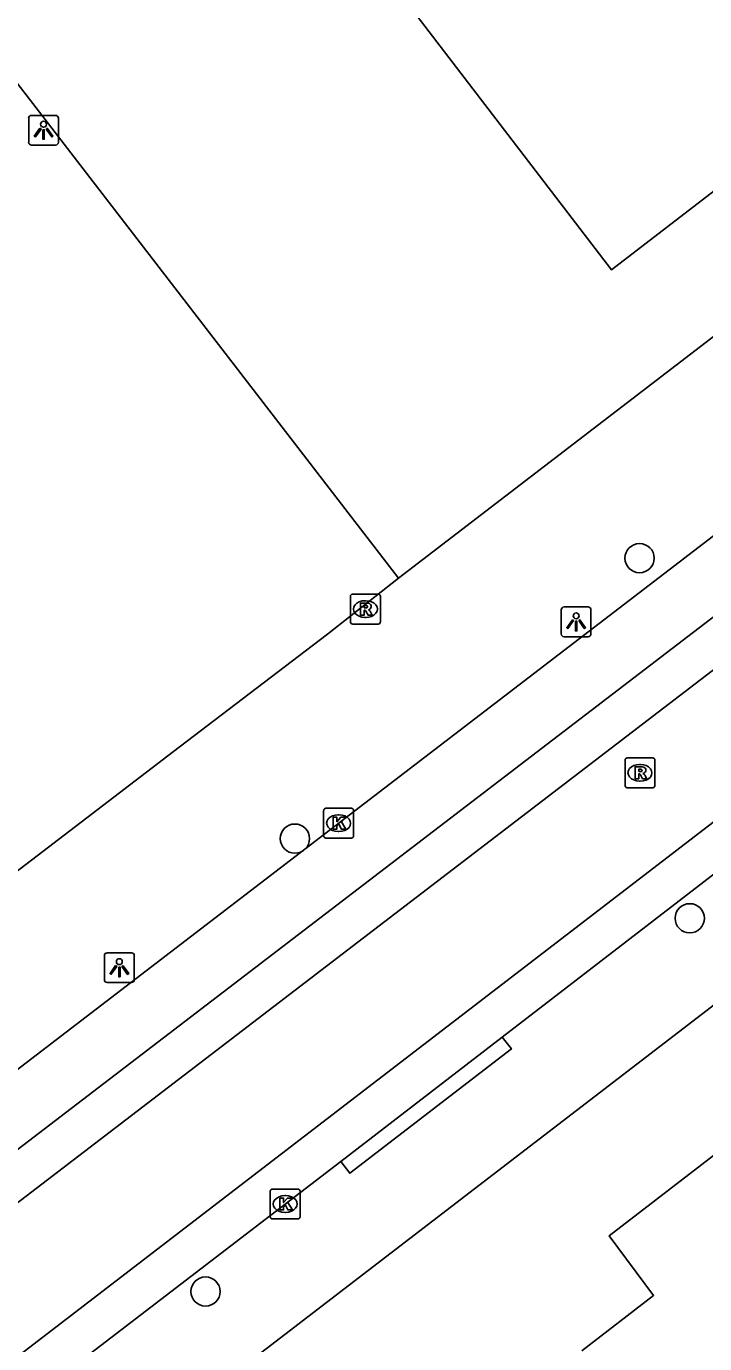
# Model space of a CAD drawing. Extents: x 159353 to 160616, y 385893 to 387321.
# Drawn here: x 160079.89 to 160102.59, y 386621.17 to 386665.26 of the extents above; entities that cross this region are included whole.
import ezdxf

# ---------------------------------------------------------------- set-up
doc = ezdxf.new("R2010")
doc.units = 0
for name, color, linetype in [('IMGEO_Boom', 7, 'Continuous'), ('IMGEO_Erf', 7, 'Continuous'), ('IMGEO_Kolk', 7, 'Continuous'), ('IMGEO_Lichtpunt', 7, 'Continuous'), ('IMGEO_Pand', 7, 'Continuous'), ('IMGEO_Rijbaan_lokaal_gesloten', 7, 'Continuous'), ('IMGEO_Rioolput', 7, 'Continuous'), ('IMGEO_Voetpad_open', 7, 'Continuous')]:
    doc.layers.add(name, color=color, linetype=linetype)

msp = doc.modelspace()

# ---------------------------------------------------------------- linework, layer by layer
at = {"layer": 'IMGEO_Boom'}
for centre in [(160100.41, 386647.458), (160088.876, 386638.07), (160102.089, 386635.403), (160085.884, 386622.911)]:
    msp.add_circle(centre, 0.489, dxfattribs=at)
at = {"layer": 'IMGEO_Erf'}
msp.add_lwpolyline([(160039.137, 386715.824), (160067.311, 386679.265), (160076.083, 386667.881), (160092.338, 386646.788)], dxfattribs=at)
at = {"layer": 'IMGEO_Kolk'}
for p, q in [((160089.837, 386638.161), (160089.837, 386639.013)), ((160089.912, 386639.087), (160090.764, 386639.087)), ((160090.325, 386638.867), (160090.35, 386638.867)), ((160090.838, 386639.013), (160090.838, 386638.161)), ((160090.348, 386638.307), (160090.323, 386638.307)), ((160090.764, 386638.087), (160089.912, 386638.087)), ((160088.05, 386625.414), (160088.05, 386626.266)), ((160088.125, 386626.34), (160088.977, 386626.34)), ((160088.538, 386626.12), (160088.563, 386626.12)), ((160089.051, 386626.266), (160089.051, 386625.414)), ((160088.561, 386625.56), (160088.536, 386625.56)), ((160088.977, 386625.34), (160088.125, 386625.34))]:
    msp.add_line(p, q, dxfattribs=at)
for points in [[(160089.837, 386638.161), (160089.837, 386639.013)], [(160089.912, 386639.087), (160090.764, 386639.087)], [(160090.158, 386638.787), (160090.281, 386638.787), (160090.281, 386638.636), (160090.411, 386638.787), (160090.575, 386638.787), (160090.429, 386638.636), (160090.582, 386638.387), (160090.43, 386638.387), (160090.345, 386638.551), (160090.281, 386638.484), (160090.281, 386638.387), (160090.158, 386638.387), (160090.158, 386638.787)], [(160090.838, 386639.013), (160090.838, 386638.161)], [(160090.764, 386638.087), (160089.912, 386638.087)], [(160088.05, 386625.414), (160088.05, 386626.266)], [(160088.125, 386626.34), (160088.977, 386626.34)], [(160088.371, 386626.04), (160088.494, 386626.04), (160088.494, 386625.889), (160088.624, 386626.04), (160088.788, 386626.04), (160088.642, 386625.889), (160088.795, 386625.64), (160088.643, 386625.64), (160088.558, 386625.804), (160088.494, 386625.737), (160088.494, 386625.64), (160088.371, 386625.64), (160088.371, 386626.04)], [(160089.051, 386626.266), (160089.051, 386625.414)], [(160088.977, 386625.34), (160088.125, 386625.34)]]:
    msp.add_lwpolyline(points, dxfattribs=at)
for centre, start, end in [((160089.914, 386639.011), 91.552, 178.448), ((160089.914, 386639.011), 91.552, 178.448), ((160090.762, 386639.011), 1.552, 88.448), ((160090.762, 386639.011), 1.552, 88.448), ((160089.914, 386638.163), 181.552, 268.448), ((160089.914, 386638.163), 181.552, 268.448), ((160090.762, 386638.163), 271.552, 358.448), ((160090.762, 386638.163), 271.552, 358.448), ((160088.127, 386626.264), 91.552, 178.448), ((160088.127, 386626.264), 91.552, 178.448), ((160088.975, 386626.264), 1.552, 88.448), ((160088.975, 386626.264), 1.552, 88.448), ((160088.127, 386625.416), 181.552, 268.448), ((160088.127, 386625.416), 181.552, 268.448), ((160088.975, 386625.416), 271.552, 358.448), ((160088.975, 386625.416), 271.552, 358.448)]:
    msp.add_arc(centre, 0.0765, start, end, dxfattribs=at)
for centre, major_axis, ratio, start_param, end_param in [((160090.324, 386638.587), (-0.387, 0.002), 0.722429, 4.712389, 7.853982), ((160090.349, 386638.587), (-0.39, 0.002), 0.717154, 1.570796, 4.712389), ((160088.537, 386625.84), (-0.387, 0.002), 0.722429, 4.712389, 7.853982), ((160088.562, 386625.84), (-0.39, 0.002), 0.717154, 1.570796, 4.712389)]:
    msp.add_ellipse(centre, major_axis=major_axis, ratio=ratio, start_param=start_param, end_param=end_param, dxfattribs=at)
at = {"layer": 'IMGEO_Lichtpunt'}
for p, q in [((160079.965, 386662.183), (160079.965, 386661.376)), ((160079.965, 386662.183), (160079.965, 386661.376)), ((160080.867, 386662.278), (160080.059, 386662.278)), ((160080.867, 386662.278), (160080.059, 386662.278)), ((160080.961, 386661.376), (160080.961, 386662.183)), ((160080.961, 386661.376), (160080.961, 386662.183)), ((160080.059, 386661.282), (160080.867, 386661.282)), ((160080.059, 386661.282), (160080.867, 386661.282)), ((160098.689, 386645.824), (160097.881, 386645.824)), ((160098.689, 386645.824), (160097.881, 386645.824)), ((160097.787, 386645.729), (160097.787, 386644.922)), ((160097.787, 386645.729), (160097.787, 386644.922)), ((160098.783, 386644.922), (160098.783, 386645.729)), ((160098.783, 386644.922), (160098.783, 386645.729)), ((160097.881, 386644.828), (160098.689, 386644.828)), ((160097.881, 386644.828), (160098.689, 386644.828)), ((160082.501, 386634.154), (160082.501, 386633.347)), ((160082.501, 386634.154), (160082.501, 386633.347)), ((160083.403, 386634.249), (160082.595, 386634.249)), ((160083.403, 386634.249), (160082.595, 386634.249)), ((160083.497, 386633.347), (160083.497, 386634.154)), ((160083.497, 386633.347), (160083.497, 386634.154)), ((160082.595, 386633.253), (160083.403, 386633.253)), ((160082.595, 386633.253), (160083.403, 386633.253))]:
    msp.add_line(p, q, dxfattribs=at)
for points in [[(160080.339, 386661.847), (160080.378, 386661.819), (160080.19, 386661.557), (160080.152, 386661.584), (160080.339, 386661.847)], [(160080.441, 386661.799), (160080.488, 386661.799), (160080.488, 386661.477), (160080.441, 386661.477), (160080.441, 386661.799)], [(160080.551, 386661.819), (160080.589, 386661.846), (160080.776, 386661.584), (160080.737, 386661.556), (160080.551, 386661.819)], [(160098.161, 386645.393), (160098.2, 386645.365), (160098.012, 386645.103), (160097.974, 386645.13), (160098.161, 386645.393)], [(160098.263, 386645.345), (160098.31, 386645.345), (160098.31, 386645.023), (160098.263, 386645.023), (160098.263, 386645.345)], [(160098.373, 386645.365), (160098.411, 386645.392), (160098.598, 386645.13), (160098.559, 386645.102), (160098.373, 386645.365)], [(160082.875, 386633.818), (160082.914, 386633.79), (160082.726, 386633.528), (160082.688, 386633.555), (160082.875, 386633.818)], [(160082.977, 386633.77), (160083.024, 386633.77), (160083.024, 386633.448), (160082.977, 386633.448), (160082.977, 386633.77)], [(160083.087, 386633.79), (160083.125, 386633.817), (160083.312, 386633.555), (160083.273, 386633.527), (160083.087, 386633.79)]]:
    msp.add_lwpolyline(points, dxfattribs=at)
for centre in [(160080.464, 386661.981), (160098.286, 386645.527), (160083, 386633.952)]:
    msp.add_circle(centre, 0.0994, dxfattribs=at)
for centre, start, end in [((160080.059, 386662.183), 90, 180), ((160080.059, 386662.183), 90, 180), ((160080.867, 386662.183), 0, 90), ((160080.867, 386662.183), 0, 90), ((160080.059, 386661.376), 180, 270), ((160080.059, 386661.376), 180, 270), ((160080.867, 386661.376), 270, 0), ((160080.867, 386661.376), 270, 360), ((160097.881, 386645.729), 90, 180), ((160097.881, 386645.729), 90, 180), ((160098.689, 386645.729), 0, 90), ((160098.689, 386645.729), 0, 90), ((160097.881, 386644.922), 180, 270), ((160097.881, 386644.922), 180, 270), ((160098.689, 386644.922), 270, 0), ((160098.689, 386644.922), 270, 360), ((160082.595, 386634.154), 90, 180), ((160082.595, 386634.154), 90, 180), ((160083.403, 386634.154), 0, 90), ((160083.403, 386634.154), 0, 90), ((160082.595, 386633.347), 180, 270), ((160082.595, 386633.347), 180, 270), ((160083.403, 386633.347), 270, 0), ((160083.403, 386633.347), 270, 360)]:
    msp.add_arc(centre, 0.0946, start, end, dxfattribs=at)
at = {"layer": 'IMGEO_Pand'}
for points in [[(160096.957, 386679.706), (160108.81, 386664.293), (160099.47, 386657.111), (160087.638, 386672.569)], [(160104.046, 386628.354), (160099.393, 386624.779), (160100.88, 386622.78), (160098.473, 386620.925)]]:
    msp.add_lwpolyline(points, dxfattribs=at)
at = {"layer": 'IMGEO_Rijbaan_lokaal_gesloten'}
for points in [[(159997.207, 386564.598), (160036.11, 386594.378), (160119.43, 386658.16)], [(160120.273, 386657.041), (160037.003, 386593.264), (159998.084, 386563.455)], [(160055.805, 386600.701), (160054.923, 386601.789), (160122.685, 386653.841)], [(160104.211, 386637.892), (160095.813, 386631.429)], [(160090.407, 386627.266), (160095.813, 386631.429)], [(160090.407, 386627.266), (160080.04, 386619.307)]]:
    msp.add_lwpolyline(points, dxfattribs=at)
at = {"layer": 'IMGEO_Rioolput'}
for p, q in [((160090.809, 386646.253), (160091.661, 386646.253)), ((160090.734, 386645.327), (160090.734, 386646.179)), ((160091.222, 386646.033), (160091.247, 386646.033)), ((160091.735, 386646.179), (160091.735, 386645.327)), ((160091.245, 386645.473), (160091.22, 386645.473)), ((160091.661, 386645.253), (160090.809, 386645.253)), ((160099.922, 386639.847), (160099.922, 386640.699)), ((160099.997, 386640.773), (160100.849, 386640.773)), ((160100.41, 386640.553), (160100.435, 386640.553)), ((160100.923, 386640.699), (160100.923, 386639.847)), ((160100.849, 386639.773), (160099.997, 386639.773)), ((160100.433, 386639.993), (160100.408, 386639.993))]:
    msp.add_line(p, q, dxfattribs=at)
for points in [[(160090.809, 386646.253), (160091.661, 386646.253)], [(160090.734, 386645.327), (160090.734, 386646.179)], [(160091.323, 386645.951), (160091.071, 386645.953), (160091.071, 386645.553)], [(160091.249, 386645.872), (160091.195, 386645.872), (160091.195, 386645.791)], [(160091.195, 386645.791), (160091.247, 386645.791)], [(160091.735, 386646.179), (160091.735, 386645.327)], [(160091.071, 386645.553), (160091.195, 386645.553), (160091.195, 386645.715), (160091.206, 386645.715)], [(160091.253, 386645.686), (160091.324, 386645.553), (160091.464, 386645.553), (160091.399, 386645.679)], [(160091.661, 386645.253), (160090.809, 386645.253)], [(160099.922, 386639.847), (160099.922, 386640.699)], [(160099.997, 386640.773), (160100.849, 386640.773)], [(160100.511, 386640.471), (160100.259, 386640.473), (160100.259, 386640.073)], [(160100.923, 386640.699), (160100.923, 386639.847)], [(160100.259, 386640.073), (160100.383, 386640.073), (160100.383, 386640.235), (160100.394, 386640.235)], [(160100.437, 386640.392), (160100.383, 386640.392), (160100.383, 386640.311)], [(160100.383, 386640.311), (160100.435, 386640.311)], [(160100.441, 386640.206), (160100.512, 386640.073), (160100.652, 386640.073), (160100.587, 386640.199)], [(160100.849, 386639.773), (160099.997, 386639.773)]]:
    msp.add_lwpolyline(points, dxfattribs=at)
for centre, radius, start, end in [((160090.811, 386646.177), 0.0765, 91.552, 178.448), ((160090.811, 386646.177), 0.0765, 91.552, 178.448), ((160091.659, 386646.177), 0.0765, 1.552, 88.448), ((160091.659, 386646.177), 0.0765, 1.552, 88.448), ((160091.231, 386645.98), 0.19, 274.7715, 282.9687), ((160091.255, 386645.776), 0.0964, 77.0061, 93.1865), ((160091.269, 386645.833), 0.0378, 276.6634, 79.6772), ((160091.322, 386645.841), 0.109, 350.3612, 89.416), ((160091.32, 386645.841), 0.112, 277.5842, 350.9817), ((160090.811, 386645.329), 0.0765, 181.552, 268.448), ((160090.811, 386645.329), 0.0765, 181.552, 268.448), ((160091.205, 386645.662), 0.0533, 26.0293, 88.6989), ((160091.304, 386645.626), 0.108, 29.5134, 73.7905), ((160091.659, 386645.329), 0.0765, 271.552, 358.448), ((160091.659, 386645.329), 0.0765, 271.552, 358.448), ((160099.999, 386640.697), 0.0765, 91.552, 178.448), ((160099.999, 386640.697), 0.0765, 91.552, 178.448), ((160100.51, 386640.361), 0.109, 350.3612, 89.416), ((160100.847, 386640.697), 0.0765, 1.552, 88.448), ((160100.847, 386640.697), 0.0765, 1.552, 88.448), ((160100.393, 386640.182), 0.0533, 26.0293, 88.6989), ((160100.419, 386640.5), 0.19, 274.7715, 282.9687), ((160100.443, 386640.296), 0.0964, 77.0061, 93.1865), ((160100.457, 386640.353), 0.0378, 276.6634, 79.6772), ((160100.508, 386640.361), 0.112, 277.5842, 350.9817), ((160100.492, 386640.146), 0.108, 29.5134, 73.7905), ((160099.999, 386639.849), 0.0765, 181.552, 268.448), ((160099.999, 386639.849), 0.0765, 181.552, 268.448), ((160100.847, 386639.849), 0.0765, 271.552, 358.448), ((160100.847, 386639.849), 0.0765, 271.552, 358.448)]:
    msp.add_arc(centre, radius, start, end, dxfattribs=at)
for centre, major_axis, ratio, start_param, end_param in [((160091.221, 386645.753), (-0.387, 0.002), 0.722429, 4.712389, 7.853982), ((160091.246, 386645.753), (-0.39, 0.002), 0.717154, 1.570796, 4.712389), ((160100.409, 386640.273), (-0.387, 0.002), 0.722429, 4.712389, 7.853982), ((160100.434, 386640.273), (-0.39, 0.002), 0.717154, 1.570796, 4.712389)]:
    msp.add_ellipse(centre, major_axis=major_axis, ratio=ratio, start_param=start_param, end_param=end_param, dxfattribs=at)
at = {"layer": 'IMGEO_Voetpad_open'}
for points in [[(160092.338, 386646.788), (160104.078, 386655.792), (160112.944, 386662.916), (160113.238, 386663.137)], [(160116.562, 386658.693), (160069.88, 386622.904), (160069.658, 386622.564), (160069.376, 386621.219)], [(160058.764, 386598.609), (160123.252, 386648.14)], [(159988.838, 386567.467), (159990.356, 386568.622), (160000, 386575.956), (160005.625, 386580.234), (160007.686, 386581.801), (160010.572, 386583.996), (160012.914, 386585.857), (160032.089, 386600.58), (160036.998, 386604.349), (160039.339, 386606.129), (160058.441, 386620.782), (160063.392, 386624.58), (160065.794, 386626.44), (160085.005, 386641.126), (160089.965, 386644.917), (160092.338, 386646.788)], [(160095.813, 386631.429), (160096.118, 386631.033), (160090.712, 386626.87), (160090.407, 386627.266)]]:
    msp.add_lwpolyline(points, dxfattribs=at)

doc.saveas('drawing.dxf')
